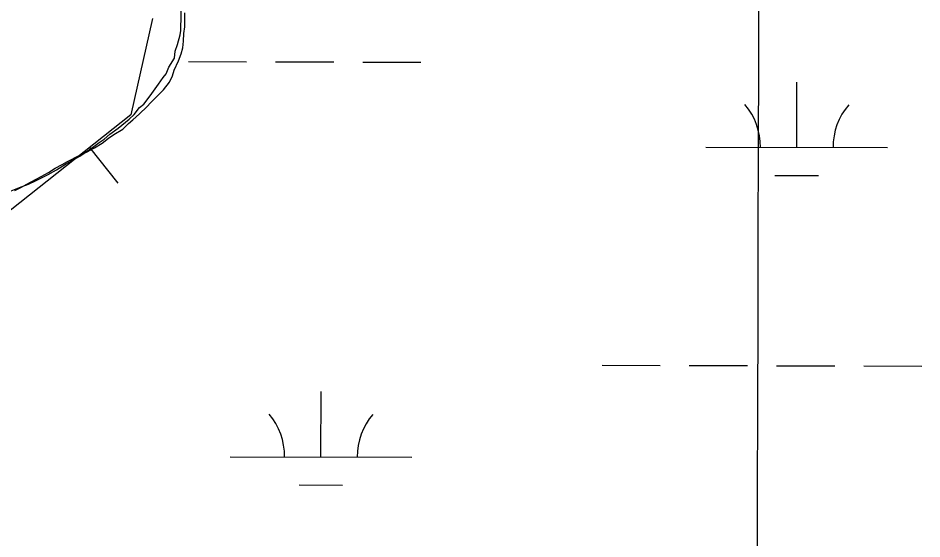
# Model space of a CAD drawing. Extents: x 3180038 to 3217926, y 922069 to 947485.
# Drawn here: x 3191717.5 to 3192214.8, y 939883.7 to 940170.1 of the extents above; entities that cross this region are included whole.
import ezdxf

# ---------------------------------------------------------------- set-up
doc = ezdxf.new("R2010")
doc.units = 0
for name, color, linetype in [('V-BORW-LINE', 7, 'Continuous'), ('V-GRID-MAJR', 7, 'Continuous'), ('V-SITE-VEGE', 7, 'Continuous'), ('V-WETL-SWMP', 7, 'Continuous')]:
    doc.layers.add(name, color=color, linetype=linetype)

msp = doc.modelspace()

# ---------------------------------------------------------------- linework, layer by layer
at = {"layer": 'V-BORW-LINE'}
msp.add_line((3191756.774, 940098.93), (3191772.2660000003, 940079.3080000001), dxfattribs=at)
for points in [[(3191791.333, 940169.8960000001), (3191779.56, 940116.919)], [(3191779.56, 940116.919), (3191667.72, 940028.6240000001)]]:
    msp.add_lwpolyline(points, dxfattribs=at)
at = {"layer": 'V-GRID-MAJR'}
msp.add_spline([(3192093.673, 927501.081), (3192108.659, 933561.54), (3192123.65, 939624.61), (3192138.642, 945687.729), (3192138.648, 945690.29)], degree=3, dxfattribs=at)
at = {"layer": 'V-SITE-VEGE'}
msp.add_lwpolyline([(3191713.740000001, 940075.1399999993), (3191718.311000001, 940077.0039999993), (3191723.261000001, 940078.8639999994), (3191727.449000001, 940080.7309999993), (3191733.931000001, 940084.0939999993), (3191738.506000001, 940086.7179999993), (3191743.464000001, 940089.7159999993), (3191748.804000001, 940092.7119999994), (3191751.472000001, 940094.2069999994), (3191759.1070000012, 940099.4669999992), (3191762.1610000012, 940101.7189999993), (3191764.831000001, 940103.5969999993), (3191767.891000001, 940106.2309999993), (3191772.472000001, 940109.6119999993), (3191778.581000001, 940114.5009999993), (3191781.262000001, 940117.1389999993), (3191784.328000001, 940120.9089999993), (3191786.622000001, 940122.7909999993), (3191790.073000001, 940127.3189999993), (3191794.679000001, 940133.7379999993), (3191797.366000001, 940137.5139999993), (3191798.898000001, 940139.4009999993), (3191799.672000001, 940141.2929999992), (3191800.446000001, 940143.1849999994), (3191803.522000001, 940148.0959999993), (3191803.930000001, 940151.8889999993), (3191805.099000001, 940155.6759999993), (3191806.657000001, 940160.9799999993), (3191807.055000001, 940163.2559999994), (3191807.079000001, 940166.2929999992), (3191807.100000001, 940168.9489999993), (3191807.141000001, 940174.2639999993)], dxfattribs=at)
at = {"layer": 'V-WETL-SWMP'}
for p, q in [((3191811.1462892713, 940146.1502544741), (3191843.1462076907, 940146.0781143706)), ((3191859.1461669, 940146.042044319), (3191891.146085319, 940145.9699042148)), ((3191907.1460445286, 940145.9338341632), (3191939.145962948, 940145.8616940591)), ((3192145.8847649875, 940098.9655074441), (3192145.9659224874, 940134.965415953)), ((3192095.884892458, 940099.0782263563), (3192195.884637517, 940098.8527885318)), ((3192133.85000832, 940083.5615991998), (3192157.849947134, 940083.5074941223)), ((3192038.770352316, 939979.1356793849), (3192070.7702707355, 939979.0635392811)), ((3192086.770229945, 939979.0274692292), (3192118.7701483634, 939978.9553291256)), ((3192134.7701075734, 939978.9192590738), (3192166.7700259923, 939978.8471189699)), ((3192182.769985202, 939978.811048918), (3192214.7699036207, 939978.7389088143)), ((3191884.064354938, 939928.7423171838), (3191884.145512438, 939964.7422256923)), ((3191834.064482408, 939928.8550360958), (3191934.064227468, 939928.6295982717)), ((3191872.0295982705, 939913.3384089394), (3191896.029537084, 939913.2843038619))]:
    msp.add_line(p, q, dxfattribs=at)
msp.add_lwpolyline([(3191715.585000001, 940075.2599999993), (3191718.997000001, 940077.0219999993), (3191722.231000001, 940078.7859999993), (3191727.441000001, 940081.6079999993), (3191730.135000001, 940083.0179999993), (3191734.266000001, 940085.1329999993), (3191737.863000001, 940087.6089999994), (3191741.634000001, 940089.5479999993), (3191744.689000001, 940091.3129999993), (3191751.153000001, 940094.4829999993), (3191755.463000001, 940096.5959999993), (3191759.415000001, 940098.7119999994), (3191763.729000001, 940101.3619999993), (3191767.148000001, 940104.0189999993), (3191770.206000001, 940106.1419999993), (3191775.058000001, 940108.9669999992), (3191778.123000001, 940112.1629999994), (3191780.643000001, 940114.1109999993), (3191784.247000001, 940117.4819999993), (3191784.788000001, 940118.0149999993), (3191787.670000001, 940120.6759999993), (3191791.097000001, 940124.2269999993), (3191794.343000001, 940127.6009999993), (3191797.407000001, 940130.6179999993), (3191800.839000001, 940134.8849999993), (3191802.475000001, 940138.2709999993), (3191803.395000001, 940141.4839999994), (3191805.760000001, 940146.6529999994), (3191807.220000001, 940150.3989999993), (3191808.141000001, 940153.7899999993), (3191808.526000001, 940157.3649999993), (3191808.739000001, 940161.6569999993), (3191809.1240000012, 940165.2319999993), (3191809.154000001, 940169.1669999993), (3191809.184000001, 940172.9229999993)], dxfattribs=at)
for centre, radius, start, end in [((3192090.6430401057, 940099.5648478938), 35.24628790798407, 359.0990134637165, 40.64267179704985), ((3192201.128630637, 940099.3157709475), 35.246287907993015, 139.0990104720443, 180.64266880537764), ((3191828.8226300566, 939929.3416576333), 35.24628790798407, 359.0990134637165, 40.64267179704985), ((3191939.308220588, 939929.0925806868), 35.246287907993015, 139.0990104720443, 180.64266880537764)]:
    msp.add_arc(centre, radius, start, end, dxfattribs=at)

doc.saveas('drawing.dxf')
